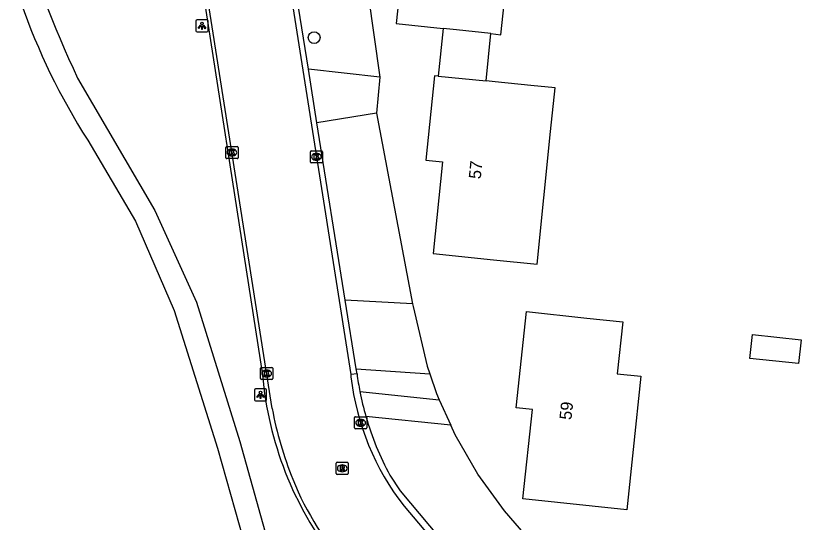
# Model space of a CAD drawing. Extents: x 162157 to 163165, y 378998 to 380775.
# Drawn here: x 162617.9 to 162684, y 380262.8 to 380304.6 of the extents above; entities that cross this region are included whole.
import ezdxf

# ---------------------------------------------------------------- set-up
doc = ezdxf.new("R2010")
doc.units = 0
for name, color, linetype in [('IMGEO_Boom', 7, 'Continuous'), ('IMGEO_Groenvoorziening', 7, 'Continuous'), ('IMGEO_Kolk', 7, 'Continuous'), ('IMGEO_Lichtpunt', 7, 'Continuous'), ('IMGEO_Pand', 7, 'Continuous'), ('IMGEO_Pand_nummerreeks', 7, 'Continuous'), ('IMGEO_Rijbaan_lokaal_gesloten', 7, 'Continuous'), ('IMGEO_Rioolput', 7, 'Continuous'), ('IMGEO_Voetpad_halfverhard', 7, 'Continuous'), ('IMGEO_Voetpad_open', 7, 'Continuous')]:
    doc.layers.add(name, color=color, linetype=linetype)

msp = doc.modelspace()

# ---------------------------------------------------------------- linework, layer by layer
at = {"layer": 'IMGEO_Boom'}
msp.add_circle((162642.521, 380302.82), 0.489, dxfattribs=at)
at = {"layer": 'IMGEO_Groenvoorziening'}
for points in [[(162646.972, 380306.371), (162647.938, 380299.554)], [(162647.653, 380296.583), (162650.637, 380280.873)], [(162652.053, 380275.087), (162652.616, 380273.466), (162652.846, 380272.951)], [(162674.715, 380240.778), (162661.393, 380255.882), (162661.744, 380259.725), (162658.223, 380263.782), (162656.019, 380266.808), (162654.143, 380270.048), (162653.786, 380270.846)]]:
    msp.add_lwpolyline(points, dxfattribs=at)
at = {"layer": 'IMGEO_Kolk'}
for p, q in [((162635.24, 380292.917), (162635.24, 380293.769)), ((162635.315, 380293.843), (162636.167, 380293.843)), ((162636.241, 380293.769), (162636.241, 380292.917)), ((162635.751, 380293.063), (162635.726, 380293.063)), ((162635.728, 380293.623), (162635.753, 380293.623)), ((162642.21, 380292.56), (162642.21, 380293.412)), ((162642.285, 380293.486), (162643.137, 380293.486)), ((162642.698, 380293.266), (162642.723, 380293.266)), ((162643.211, 380293.412), (162643.211, 380292.56)), ((162636.167, 380292.843), (162635.315, 380292.843)), ((162643.137, 380292.486), (162642.285, 380292.486)), ((162642.721, 380292.706), (162642.696, 380292.706)), ((162638.105, 380274.694), (162638.105, 380275.546)), ((162638.18, 380275.62), (162639.032, 380275.62)), ((162638.593, 380275.4), (162638.618, 380275.4)), ((162639.106, 380275.546), (162639.106, 380274.694)), ((162639.032, 380274.62), (162638.18, 380274.62)), ((162638.616, 380274.84), (162638.591, 380274.84)), ((162645.857, 380270.626), (162645.857, 380271.478)), ((162645.932, 380271.552), (162646.784, 380271.552)), ((162646.345, 380271.332), (162646.37, 380271.332)), ((162646.858, 380271.478), (162646.858, 380270.626)), ((162646.368, 380270.772), (162646.343, 380270.772)), ((162646.784, 380270.552), (162645.932, 380270.552))]:
    msp.add_line(p, q, dxfattribs=at)
for points in [[(162635.24, 380292.917), (162635.24, 380293.769)], [(162635.315, 380293.843), (162636.167, 380293.843)], [(162636.241, 380293.769), (162636.241, 380292.917)], [(162635.561, 380293.543), (162635.684, 380293.543), (162635.684, 380293.392), (162635.814, 380293.543), (162635.978, 380293.543), (162635.832, 380293.392), (162635.985, 380293.143), (162635.833, 380293.143), (162635.748, 380293.307), (162635.684, 380293.24), (162635.684, 380293.143), (162635.561, 380293.143), (162635.561, 380293.543)], [(162642.21, 380292.56), (162642.21, 380293.412)], [(162642.285, 380293.486), (162643.137, 380293.486)], [(162642.531, 380293.186), (162642.654, 380293.186), (162642.654, 380293.035), (162642.784, 380293.186), (162642.948, 380293.186), (162642.802, 380293.035), (162642.955, 380292.786), (162642.803, 380292.786), (162642.718, 380292.95), (162642.654, 380292.883), (162642.654, 380292.786), (162642.531, 380292.786), (162642.531, 380293.186)], [(162643.211, 380293.412), (162643.211, 380292.56)], [(162636.167, 380292.843), (162635.315, 380292.843)], [(162643.137, 380292.486), (162642.285, 380292.486)], [(162638.105, 380274.694), (162638.105, 380275.546)], [(162638.18, 380275.62), (162639.032, 380275.62)], [(162638.426, 380275.32), (162638.549, 380275.32), (162638.549, 380275.169), (162638.679, 380275.32), (162638.843, 380275.32), (162638.697, 380275.169), (162638.85, 380274.92), (162638.698, 380274.92), (162638.613, 380275.084), (162638.549, 380275.017), (162638.549, 380274.92), (162638.426, 380274.92), (162638.426, 380275.32)], [(162639.106, 380275.546), (162639.106, 380274.694)], [(162639.032, 380274.62), (162638.18, 380274.62)], [(162645.857, 380270.626), (162645.857, 380271.478)], [(162645.932, 380271.552), (162646.784, 380271.552)], [(162646.178, 380271.252), (162646.301, 380271.252), (162646.301, 380271.101), (162646.431, 380271.252), (162646.595, 380271.252), (162646.449, 380271.101), (162646.602, 380270.852), (162646.45, 380270.852), (162646.365, 380271.016), (162646.301, 380270.949), (162646.301, 380270.852), (162646.178, 380270.852), (162646.178, 380271.252)], [(162646.858, 380271.478), (162646.858, 380270.626)], [(162646.784, 380270.552), (162645.932, 380270.552)]]:
    msp.add_lwpolyline(points, dxfattribs=at)
for centre, start, end in [((162635.317, 380293.767), 91.55205, 178.44795), ((162635.317, 380293.767), 91.55205, 178.44795), ((162636.165, 380293.767), 1.55205, 88.44795), ((162636.165, 380293.767), 1.55205, 88.44795), ((162642.287, 380293.41), 91.55205, 178.44795), ((162642.287, 380293.41), 91.55205, 178.44795), ((162643.135, 380293.41), 1.55205, 88.44795), ((162643.135, 380293.41), 1.55205, 88.44795), ((162635.317, 380292.919), 181.55205, 268.44795), ((162635.317, 380292.919), 181.55205, 268.44795), ((162636.165, 380292.919), 271.55205, 358.44795), ((162636.165, 380292.919), 271.55205, 358.44795), ((162642.287, 380292.562), 181.55205, 268.44795), ((162642.287, 380292.562), 181.55205, 268.44795), ((162643.135, 380292.562), 271.55205, 358.44795), ((162643.135, 380292.562), 271.55205, 358.44795), ((162638.182, 380275.544), 91.55205, 178.44795), ((162638.182, 380275.544), 91.55205, 178.44795), ((162639.03, 380275.544), 1.55205, 88.44795), ((162639.03, 380275.544), 1.55205, 88.44795), ((162638.182, 380274.696), 181.55205, 268.44795), ((162638.182, 380274.696), 181.55205, 268.44795), ((162639.03, 380274.696), 271.55205, 358.44795), ((162639.03, 380274.696), 271.55205, 358.44795), ((162645.934, 380271.476), 91.55205, 178.44795), ((162645.934, 380271.476), 91.55205, 178.44795), ((162646.782, 380271.476), 1.55205, 88.44795), ((162646.782, 380271.476), 1.55205, 88.44795), ((162645.934, 380270.628), 181.55205, 268.44795), ((162645.934, 380270.628), 181.55205, 268.44795), ((162646.782, 380270.628), 271.55205, 358.44795), ((162646.782, 380270.628), 271.55205, 358.44795)]:
    msp.add_arc(centre, 0.0765, start, end, dxfattribs=at)
for centre, major_axis, ratio, start_param, end_param in [((162635.727, 380293.343), (-0.387, 0.002), 0.722429, 4.712389, 7.853982), ((162635.752, 380293.343), (-0.39, 0.002), 0.717154, 1.570796, 4.712389), ((162642.697, 380292.986), (-0.387, 0.002), 0.722429, 4.712389, 7.853982), ((162642.722, 380292.986), (-0.39, 0.002), 0.717154, 1.570796, 4.712389), ((162638.592, 380275.12), (-0.387, 0.002), 0.722429, 4.712389, 7.853982), ((162638.617, 380275.12), (-0.39, 0.002), 0.717154, 1.570796, 4.712389), ((162646.344, 380271.052), (-0.387, 0.002), 0.722429, 4.712389, 7.853982), ((162646.369, 380271.052), (-0.39, 0.002), 0.717154, 1.570796, 4.712389)]:
    msp.add_ellipse(centre, major_axis=major_axis, ratio=ratio, start_param=start_param, end_param=end_param, dxfattribs=at)
at = {"layer": 'IMGEO_Lichtpunt'}
for p, q in [((162633.671, 380304.282), (162632.863, 380304.282)), ((162633.671, 380304.282), (162632.863, 380304.282)), ((162632.769, 380304.187), (162632.769, 380303.38)), ((162632.769, 380304.187), (162632.769, 380303.38)), ((162633.765, 380303.38), (162633.765, 380304.187)), ((162633.765, 380303.38), (162633.765, 380304.187)), ((162632.863, 380303.286), (162633.671, 380303.286)), ((162632.863, 380303.286), (162633.671, 380303.286)), ((162637.6, 380273.753), (162637.6, 380272.946)), ((162637.6, 380273.753), (162637.6, 380272.946)), ((162638.502, 380273.848), (162637.694, 380273.848)), ((162638.502, 380273.848), (162637.694, 380273.848)), ((162638.596, 380272.946), (162638.596, 380273.753)), ((162638.596, 380272.946), (162638.596, 380273.753)), ((162637.694, 380272.852), (162638.502, 380272.852)), ((162637.694, 380272.852), (162638.502, 380272.852))]:
    msp.add_line(p, q, dxfattribs=at)
for points in [[(162633.143, 380303.851), (162633.182, 380303.823), (162632.994, 380303.561), (162632.956, 380303.588), (162633.143, 380303.851)], [(162633.245, 380303.803), (162633.292, 380303.803), (162633.292, 380303.481), (162633.245, 380303.481), (162633.245, 380303.803)], [(162633.355, 380303.823), (162633.393, 380303.85), (162633.58, 380303.588), (162633.541, 380303.56), (162633.355, 380303.823)], [(162637.974, 380273.417), (162638.013, 380273.389), (162637.825, 380273.127), (162637.787, 380273.154), (162637.974, 380273.417)], [(162638.076, 380273.369), (162638.123, 380273.369), (162638.123, 380273.047), (162638.076, 380273.047), (162638.076, 380273.369)], [(162638.186, 380273.389), (162638.224, 380273.416), (162638.411, 380273.154), (162638.372, 380273.126), (162638.186, 380273.389)]]:
    msp.add_lwpolyline(points, dxfattribs=at)
for centre in [(162633.268, 380303.985), (162638.099, 380273.551)]:
    msp.add_circle(centre, 0.0994, dxfattribs=at)
for centre, start, end in [((162632.863, 380304.187), 90, 180), ((162632.863, 380304.187), 90, 180), ((162633.671, 380304.187), 0, 90), ((162633.671, 380304.187), 0, 90), ((162632.863, 380303.38), 180, 270), ((162632.863, 380303.38), 180, 270), ((162633.671, 380303.38), 270, 0), ((162633.671, 380303.38), 270, 360), ((162637.694, 380273.753), 90, 180), ((162637.694, 380273.753), 90, 180), ((162638.502, 380273.753), 0, 90), ((162638.502, 380273.753), 0, 90), ((162637.694, 380272.946), 180, 270), ((162637.694, 380272.946), 180, 270), ((162638.502, 380272.946), 270, 0), ((162638.502, 380272.946), 270, 360)]:
    msp.add_arc(centre, 0.0946, start, end, dxfattribs=at)
at = {"layer": 'IMGEO_Pand'}
for points in [[(162649.908, 380318.461), (162649.487, 380318.506), (162648.733, 380311.549), (162650.084, 380311.403), (162649.282, 380303.995), (162653.155, 380303.576)], [(162657.097, 380303.149), (162657.925, 380303.059), (162659.061, 380313.55), (162660.2, 380313.426), (162660.615, 380317.262), (162657.549, 380317.645)], [(162653.155, 380303.576), (162652.757, 380299.65)], [(162657.097, 380303.149), (162654.253, 380303.457), (162653.155, 380303.576)], [(162656.701, 380299.25), (162657.097, 380303.149)], [(162652.757, 380299.65), (162652.457, 380299.68), (162651.739, 380292.713), (162653.112, 380292.574), (162652.346, 380285.009), (162657.321, 380284.505), (162660.926, 380284.14), (162662.034, 380295.085), (162662.397, 380298.672), (162660.397, 380298.875), (162657.467, 380299.172), (162656.701, 380299.25)], [(162652.757, 380299.65), (162656.701, 380299.25)], [(162669.484, 380274.889), (162668.837, 380268.837), (162668.306, 380263.865), (162659.749, 380264.78), (162660.536, 380272.14), (162659.182, 380272.285), (162660.031, 380280.218), (162665.025, 380279.684), (162667.976, 380279.369), (162667.519, 380275.099), (162669.484, 380274.889)], [(162682.698, 380277.894), (162682.485, 380275.941), (162678.467, 380276.358), (162678.687, 380278.346), (162682.698, 380277.894)]]:
    msp.add_lwpolyline(points, dxfattribs=at)
at = {"layer": 'IMGEO_Rijbaan_lokaal_gesloten'}
for points in [[(162634.809, 380343.221), (162645.535, 380275.023)], [(162639.061, 380272.234), (162628.472, 380339.591)], [(162632.237, 380313.739), (162638.257, 380274.994)], [(162642.043, 380300.207), (162640.948, 380307.056)], [(162642.746, 380295.806), (162642.043, 380300.207)], [(162645.086, 380281.164), (162642.746, 380295.806)], [(162645.992, 380275.495), (162645.086, 380281.164)], [(162646.058, 380275.079), (162645.992, 380275.495)], [(162646.058, 380275.079), (162645.535, 380275.023)], [(162645.535, 380275.023), (162645.562, 380274.849)], [(162648.772, 380266.723), (162649.627, 380265.441), (162662.58, 380250), (162672.17, 380238.569)], [(162649.938, 380264.169), (162661.907, 380250), (162684.006, 380223.837)]]:
    msp.add_lwpolyline(points, dxfattribs=at)
for centre, radius, start, end in [((162667.02, 380277.542), 28.876, 185.06263, 217.8429), ((162666.805, 380277.317), 21.386, 186.62602, 217.93552), ((162671.393, 380278.5), 25.565, 187.69046, 190.99111), ((162670.026, 380278.271), 24.179, 191.07506, 196.09122), ((162667.996, 380277.516), 29.413, 190.34585, 202.22501), ((162670.213, 380278.301), 24.368, 196.03854, 208.36925), ((162662.68, 380275.089), 23.575, 201.65079, 223.20587)]:
    msp.add_arc(centre, radius, start, end, dxfattribs=at)
at = {"layer": 'IMGEO_Rioolput'}
for p, q in [((162644.335, 380266.87), (162644.335, 380267.722)), ((162644.41, 380267.796), (162645.262, 380267.796)), ((162644.823, 380267.576), (162644.848, 380267.576)), ((162645.336, 380267.722), (162645.336, 380266.87)), ((162645.262, 380266.796), (162644.41, 380266.796)), ((162644.846, 380267.016), (162644.821, 380267.016))]:
    msp.add_line(p, q, dxfattribs=at)
for points in [[(162644.335, 380266.87), (162644.335, 380267.722)], [(162644.41, 380267.796), (162645.262, 380267.796)], [(162644.924, 380267.494), (162644.672, 380267.496), (162644.672, 380267.096)], [(162644.85, 380267.415), (162644.796, 380267.415), (162644.796, 380267.334)], [(162644.796, 380267.334), (162644.848, 380267.334)], [(162645.336, 380267.722), (162645.336, 380266.87)], [(162645.262, 380266.796), (162644.41, 380266.796)], [(162644.672, 380267.096), (162644.796, 380267.096), (162644.796, 380267.258), (162644.807, 380267.258)], [(162644.854, 380267.229), (162644.925, 380267.096), (162645.065, 380267.096), (162645, 380267.222)]]:
    msp.add_lwpolyline(points, dxfattribs=at)
for centre, radius, start, end in [((162644.412, 380267.72), 0.0765, 91.55205, 178.44795), ((162644.412, 380267.72), 0.0765, 91.55205, 178.44795), ((162644.832, 380267.523), 0.19, 274.7715, 282.96867), ((162644.856, 380267.319), 0.0964, 77.00612, 93.18647), ((162644.87, 380267.376), 0.0378, 276.66336, 79.67722), ((162644.923, 380267.384), 0.109, 350.36119, 89.41601), ((162644.921, 380267.384), 0.112, 277.58423, 350.98172), ((162644.905, 380267.169), 0.108, 29.51342, 73.79051), ((162645.26, 380267.72), 0.0765, 1.55205, 88.44795), ((162645.26, 380267.72), 0.0765, 1.55205, 88.44795), ((162644.412, 380266.872), 0.0765, 181.55205, 268.44795), ((162644.412, 380266.872), 0.0765, 181.55205, 268.44795), ((162644.806, 380267.205), 0.0533, 26.02933, 88.69889), ((162645.26, 380266.872), 0.0765, 271.55205, 358.44795), ((162645.26, 380266.872), 0.0765, 271.55205, 358.44795)]:
    msp.add_arc(centre, radius, start, end, dxfattribs=at)
for centre, major_axis, ratio, start_param, end_param in [((162644.822, 380267.296), (-0.387, 0.002), 0.722429, 4.712389, 7.853982), ((162644.847, 380267.296), (-0.39, 0.002), 0.717154, 1.570796, 4.712389)]:
    msp.add_ellipse(centre, major_axis=major_axis, ratio=ratio, start_param=start_param, end_param=end_param, dxfattribs=at)
at = {"layer": 'IMGEO_Voetpad_halfverhard'}
for points in [[(162623.003, 380299.491), (162629.391, 380288.558), (162632.815, 380280.995), (162636.396, 380269.509), (162641.035, 380252.871)], [(162623.843, 380294.36), (162627.777, 380287.672), (162630.973, 380280.301), (162634.541, 380268.954), (162639.9, 380250), (162644.236, 380231.272), (162647.96, 380209.653), (162649.788, 380191.643), (162649.967, 380188.317)]]:
    msp.add_lwpolyline(points, dxfattribs=at)
for centre, radius, start, end in [((162714.705, 380342.304), 101.204, 197.00537, 205.02665), ((162669.319, 380323.454), 53.986, 199.18825, 212.60959)]:
    msp.add_arc(centre, radius, start, end, dxfattribs=at)
at = {"layer": 'IMGEO_Voetpad_open'}
for points in [[(162647.938, 380299.554), (162642.043, 380300.207)], [(162647.938, 380299.554), (162647.653, 380296.583)], [(162647.653, 380296.583), (162642.746, 380295.806)], [(162650.637, 380280.873), (162645.086, 380281.164)], [(162650.637, 380280.873), (162650.681, 380280.639), (162651.833, 380275.721), (162652.053, 380275.087)], [(162645.992, 380275.495), (162652.053, 380275.087)], [(162646.297, 380273.626), (162652.846, 380272.951)], [(162652.846, 380272.951), (162653.786, 380270.846)], [(162653.786, 380270.846), (162646.794, 380271.569)]]:
    msp.add_lwpolyline(points, dxfattribs=at)

# ---------------------------------------------------------------- texts
at = {"layer": 'IMGEO_Pand_nummerreeks'}
for s, rotation, p in [('57', 84.21907, (162656.262, 380291.123)), ('59', 83.89659, (162663.74, 380271.256))]:
    msp.add_text(s, height=1, rotation=rotation, dxfattribs=at).set_placement(p)

doc.saveas('drawing.dxf')
